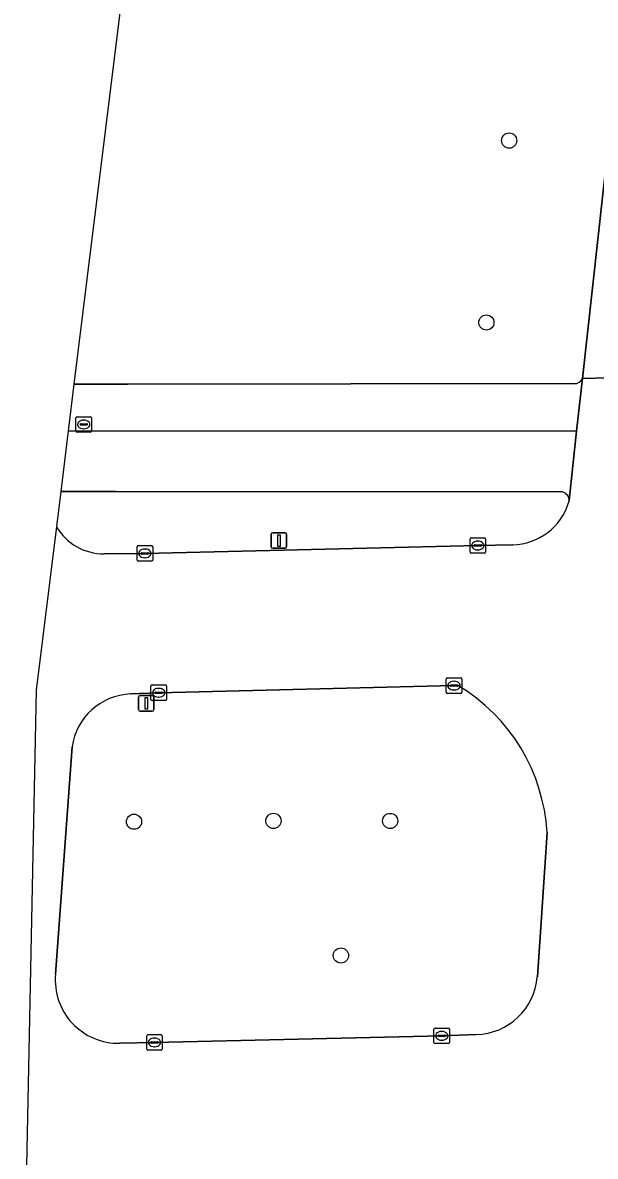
# Model space of a CAD drawing. Extents: x 161477 to 163040, y 383680 to 384871.
# Drawn here: x 161476.7 to 161513.6, y 384118.3 to 384191.4 of the extents above; entities that cross this region are included whole.
import ezdxf

# ---------------------------------------------------------------- set-up
doc = ezdxf.new("R2010")
doc.units = 0
for name, color, linetype in [('IMGEO_Berm_groen', 7, 'Continuous'), ('IMGEO_Boom', 7, 'Continuous'), ('IMGEO_Fietspad_open', 7, 'Continuous'), ('IMGEO_Kolk', 7, 'Continuous'), ('IMGEO_Lichtmast', 7, 'Continuous'), ('IMGEO_Rijbaan_lokaal_gesloten', 7, 'Continuous'), ('IMGEO_Verkeersbordpaal', 7, 'Continuous'), ('IMGEO_Verkeerseiland_groen', 7, 'Continuous'), ('IMGEO_Voetpad_open', 7, 'Continuous')]:
    doc.layers.add(name, color=color, linetype=linetype)

msp = doc.modelspace()

# ---------------------------------------------------------------- linework, layer by layer
at = {"layer": 'IMGEO_Berm_groen'}
for points in [[(161491.168, 384234.329), (161483.497, 384196.048), (161480.044, 384168.096)], [(161512.791, 384168.464), (161514.46, 384183.443)], [(161480.044, 384168.096), (161483.499, 384168.088), (161512.274, 384168.123)]]:
    msp.add_lwpolyline(points, dxfattribs=at)
msp.add_arc((161512.305, 384168.638), 0.516, 266.50911, 340.30654, dxfattribs=at)
at = {"layer": 'IMGEO_Boom'}
for centre in [(161508.08, 384183.788), (161506.608, 384172.061), (161483.912, 384139.888), (161492.892, 384139.941), (161500.414, 384139.94), (161497.239, 384131.266)]:
    msp.add_circle(centre, 0.489, dxfattribs=at)
at = {"layer": 'IMGEO_Fietspad_open'}
for points in [[(161511.934, 384160.599), (161512.421, 384165.07), (161479.67, 384165.072), (161479.189, 384161.182)], [(161479.189, 384161.182), (161482.71, 384161.162), (161511.396, 384161.157)]]:
    msp.add_lwpolyline(points, dxfattribs=at)
msp.add_arc((161511.384, 384160.607), 0.55, 359.17979, 88.72936, dxfattribs=at)
at = {"layer": 'IMGEO_Kolk'}
for p, q in [((161480.173, 384165.067), (161480.173, 384165.919)), ((161480.248, 384165.993), (161481.1, 384165.993)), ((161481.174, 384165.919), (161481.174, 384165.067)), ((161480.432, 384165.487), (161480.432, 384165.499)), ((161480.87, 384165.45), (161480.472, 384165.45)), ((161480.475, 384165.536), (161480.873, 384165.536)), ((161480.684, 384165.213), (161480.659, 384165.213)), ((161480.661, 384165.773), (161480.686, 384165.773)), ((161480.916, 384165.499), (161480.916, 384165.487)), ((161481.1, 384164.993), (161480.248, 384164.993)), ((161505.555, 384157.265), (161505.555, 384158.117)), ((161505.63, 384158.191), (161506.482, 384158.191)), ((161506.043, 384157.971), (161506.068, 384157.971)), ((161506.556, 384158.117), (161506.556, 384157.265)), ((161484.112, 384156.756), (161484.112, 384157.608)), ((161484.187, 384157.682), (161485.039, 384157.682)), ((161484.371, 384157.176), (161484.371, 384157.188)), ((161484.809, 384157.139), (161484.411, 384157.139)), ((161484.414, 384157.225), (161484.812, 384157.225)), ((161484.6, 384157.462), (161484.625, 384157.462)), ((161484.855, 384157.188), (161484.855, 384157.176)), ((161485.113, 384157.608), (161485.113, 384156.756)), ((161506.482, 384157.191), (161505.63, 384157.191)), ((161505.814, 384157.685), (161505.814, 384157.697)), ((161506.252, 384157.648), (161505.854, 384157.648)), ((161505.857, 384157.734), (161506.255, 384157.734)), ((161506.066, 384157.411), (161506.041, 384157.411)), ((161506.298, 384157.697), (161506.298, 384157.685)), ((161485.039, 384156.682), (161484.187, 384156.682)), ((161484.623, 384156.902), (161484.598, 384156.902)), ((161504.021, 384148.235), (161504.021, 384149.087)), ((161504.096, 384149.161), (161504.948, 384149.161)), ((161505.022, 384149.087), (161505.022, 384148.235)), ((161485.004, 384147.776), (161485.004, 384148.628)), ((161485.079, 384148.702), (161485.931, 384148.702)), ((161485.492, 384148.482), (161485.517, 384148.482)), ((161486.005, 384148.628), (161486.005, 384147.776)), ((161504.28, 384148.655), (161504.28, 384148.667)), ((161504.718, 384148.618), (161504.32, 384148.618)), ((161504.323, 384148.704), (161504.721, 384148.704)), ((161504.532, 384148.381), (161504.507, 384148.381)), ((161504.509, 384148.941), (161504.534, 384148.941)), ((161504.764, 384148.667), (161504.764, 384148.655)), ((161485.931, 384147.702), (161485.079, 384147.702)), ((161485.263, 384148.196), (161485.263, 384148.208)), ((161485.701, 384148.159), (161485.303, 384148.159)), ((161485.306, 384148.245), (161485.704, 384148.245)), ((161485.515, 384147.922), (161485.49, 384147.922)), ((161485.747, 384148.208), (161485.747, 384148.196)), ((161504.948, 384148.161), (161504.096, 384148.161)), ((161503.232, 384125.663), (161503.232, 384126.515)), ((161503.307, 384126.589), (161504.159, 384126.589)), ((161503.72, 384126.369), (161503.745, 384126.369)), ((161504.233, 384126.515), (161504.233, 384125.663)), ((161484.733, 384125.239), (161484.733, 384126.091)), ((161484.808, 384126.165), (161485.66, 384126.165)), ((161484.992, 384125.659), (161484.992, 384125.671)), ((161485.035, 384125.708), (161485.433, 384125.708)), ((161485.221, 384125.945), (161485.246, 384125.945)), ((161485.476, 384125.671), (161485.476, 384125.659)), ((161485.734, 384126.091), (161485.734, 384125.239)), ((161503.491, 384126.083), (161503.491, 384126.095)), ((161503.929, 384126.046), (161503.531, 384126.046)), ((161503.534, 384126.132), (161503.932, 384126.132)), ((161503.743, 384125.809), (161503.718, 384125.809)), ((161503.975, 384126.095), (161503.975, 384126.083)), ((161485.66, 384125.165), (161484.808, 384125.165)), ((161485.43, 384125.622), (161485.032, 384125.622)), ((161485.244, 384125.385), (161485.219, 384125.385)), ((161504.159, 384125.589), (161503.307, 384125.589))]:
    msp.add_line(p, q, dxfattribs=at)
for points in [[(161480.173, 384165.067), (161480.173, 384165.919)], [(161480.248, 384165.993), (161481.1, 384165.993)], [(161481.174, 384165.919), (161481.174, 384165.067)], [(161481.1, 384164.993), (161480.248, 384164.993)], [(161505.555, 384157.265), (161505.555, 384158.117)], [(161505.63, 384158.191), (161506.482, 384158.191)], [(161506.556, 384158.117), (161506.556, 384157.265)], [(161484.112, 384156.756), (161484.112, 384157.608)], [(161484.187, 384157.682), (161485.039, 384157.682)], [(161485.113, 384157.608), (161485.113, 384156.756)], [(161506.482, 384157.191), (161505.63, 384157.191)], [(161485.039, 384156.682), (161484.187, 384156.682)], [(161504.021, 384148.235), (161504.021, 384149.087)], [(161504.096, 384149.161), (161504.948, 384149.161)], [(161505.022, 384149.087), (161505.022, 384148.235)], [(161485.004, 384147.776), (161485.004, 384148.628)], [(161485.079, 384148.702), (161485.931, 384148.702)], [(161486.005, 384148.628), (161486.005, 384147.776)], [(161485.931, 384147.702), (161485.079, 384147.702)], [(161504.948, 384148.161), (161504.096, 384148.161)], [(161503.232, 384125.663), (161503.232, 384126.515)], [(161503.307, 384126.589), (161504.159, 384126.589)], [(161504.233, 384126.515), (161504.233, 384125.663)], [(161484.733, 384125.239), (161484.733, 384126.091)], [(161484.808, 384126.165), (161485.66, 384126.165)], [(161485.734, 384126.091), (161485.734, 384125.239)], [(161485.66, 384125.165), (161484.808, 384125.165)], [(161504.159, 384125.589), (161503.307, 384125.589)]]:
    msp.add_lwpolyline(points, dxfattribs=at)
for centre, radius, start, end in [((161480.25, 384165.917), 0.0765, 91.55205, 178.44795), ((161480.25, 384165.917), 0.0765, 91.55205, 178.44795), ((161481.098, 384165.917), 0.0765, 1.55205, 88.44795), ((161481.098, 384165.917), 0.0765, 1.55205, 88.44795), ((161480.472, 384165.496), 0.0403, 85.87752, 175.75265), ((161480.469, 384165.486), 0.0366, 178.93798, 274.71019), ((161480.873, 384165.493), 0.043, 264.86636, 352.45326), ((161480.877, 384165.498), 0.0386, 1.73085, 96.63898), ((161480.25, 384165.069), 0.0765, 181.55205, 268.44795), ((161480.25, 384165.069), 0.0765, 181.55205, 268.44795), ((161481.098, 384165.069), 0.0765, 271.55205, 358.44795), ((161481.098, 384165.069), 0.0765, 271.55205, 358.44795), ((161505.632, 384158.115), 0.0765, 91.55205, 178.44795), ((161505.632, 384158.115), 0.0765, 91.55205, 178.44795), ((161506.48, 384158.115), 0.0765, 1.55205, 88.44795), ((161506.48, 384158.115), 0.0765, 1.55205, 88.44795), ((161484.189, 384157.606), 0.0765, 91.55205, 178.44795), ((161484.189, 384157.606), 0.0765, 91.55205, 178.44795), ((161484.411, 384157.185), 0.0403, 85.87752, 175.75265), ((161484.408, 384157.175), 0.0366, 178.93798, 274.71019), ((161484.812, 384157.182), 0.043, 264.86636, 352.45326), ((161484.816, 384157.187), 0.0386, 1.73085, 96.63898), ((161485.037, 384157.606), 0.0765, 1.55205, 88.44795), ((161485.037, 384157.606), 0.0765, 1.55205, 88.44795), ((161505.632, 384157.267), 0.0765, 181.55205, 268.44795), ((161505.632, 384157.267), 0.0765, 181.55205, 268.44795), ((161505.854, 384157.694), 0.0403, 85.87752, 175.75265), ((161505.851, 384157.684), 0.0366, 178.93798, 274.71019), ((161506.255, 384157.691), 0.043, 264.86636, 352.45326), ((161506.259, 384157.696), 0.0386, 1.73085, 96.63898), ((161506.48, 384157.267), 0.0765, 271.55205, 358.44795), ((161506.48, 384157.267), 0.0765, 271.55205, 358.44795), ((161484.189, 384156.758), 0.0765, 181.55205, 268.44795), ((161484.189, 384156.758), 0.0765, 181.55205, 268.44795), ((161485.037, 384156.758), 0.0765, 271.55205, 358.44795), ((161485.037, 384156.758), 0.0765, 271.55205, 358.44795), ((161504.098, 384149.085), 0.0765, 91.55205, 178.44795), ((161504.098, 384149.085), 0.0765, 91.55205, 178.44795), ((161504.946, 384149.085), 0.0765, 1.55205, 88.44795), ((161504.946, 384149.085), 0.0765, 1.55205, 88.44795), ((161485.081, 384148.626), 0.0765, 91.55205, 178.44795), ((161485.081, 384148.626), 0.0765, 91.55205, 178.44795), ((161485.929, 384148.626), 0.0765, 1.55205, 88.44795), ((161485.929, 384148.626), 0.0765, 1.55205, 88.44795), ((161504.32, 384148.664), 0.0403, 85.87752, 175.75265), ((161504.317, 384148.654), 0.0366, 178.93798, 274.71019), ((161504.721, 384148.661), 0.043, 264.86636, 352.45326), ((161504.725, 384148.666), 0.0386, 1.73085, 96.63898), ((161485.081, 384147.778), 0.0765, 181.55205, 268.44795), ((161485.081, 384147.778), 0.0765, 181.55205, 268.44795), ((161485.303, 384148.205), 0.0403, 85.87752, 175.75265), ((161485.3, 384148.195), 0.0366, 178.93798, 274.71019), ((161485.704, 384148.202), 0.043, 264.86636, 352.45326), ((161485.708, 384148.207), 0.0386, 1.73085, 96.63898), ((161485.929, 384147.778), 0.0765, 271.55205, 358.44795), ((161485.929, 384147.778), 0.0765, 271.55205, 358.44795), ((161504.098, 384148.237), 0.0765, 181.55205, 268.44795), ((161504.098, 384148.237), 0.0765, 181.55205, 268.44795), ((161504.946, 384148.237), 0.0765, 271.55205, 358.44795), ((161504.946, 384148.237), 0.0765, 271.55205, 358.44795), ((161503.309, 384126.513), 0.0765, 91.55205, 178.44795), ((161503.309, 384126.513), 0.0765, 91.55205, 178.44795), ((161504.157, 384126.513), 0.0765, 1.55205, 88.44795), ((161504.157, 384126.513), 0.0765, 1.55205, 88.44795), ((161484.81, 384126.089), 0.0765, 91.55205, 178.44795), ((161484.81, 384126.089), 0.0765, 91.55205, 178.44795), ((161485.032, 384125.668), 0.0403, 85.87752, 175.75265), ((161485.029, 384125.658), 0.0366, 178.93798, 274.71019), ((161485.433, 384125.665), 0.043, 264.86636, 352.45326), ((161485.437, 384125.67), 0.0386, 1.73085, 96.63898), ((161485.658, 384126.089), 0.0765, 1.55205, 88.44795), ((161485.658, 384126.089), 0.0765, 1.55205, 88.44795), ((161503.309, 384125.665), 0.0765, 181.55205, 268.44795), ((161503.309, 384125.665), 0.0765, 181.55205, 268.44795), ((161503.531, 384126.092), 0.0403, 85.87752, 175.75265), ((161503.528, 384126.082), 0.0366, 178.93798, 274.71019), ((161503.932, 384126.089), 0.043, 264.86636, 352.45326), ((161503.936, 384126.094), 0.0386, 1.73085, 96.63898), ((161504.157, 384125.665), 0.0765, 271.55205, 358.44795), ((161504.157, 384125.665), 0.0765, 271.55205, 358.44795), ((161484.81, 384125.241), 0.0765, 181.55205, 268.44795), ((161484.81, 384125.241), 0.0765, 181.55205, 268.44795), ((161485.658, 384125.241), 0.0765, 271.55205, 358.44795), ((161485.658, 384125.241), 0.0765, 271.55205, 358.44795)]:
    msp.add_arc(centre, radius, start, end, dxfattribs=at)
for centre, major_axis, ratio, start_param, end_param in [((161480.66, 384165.493), (-0.387, 0.002), 0.722429, 4.712389, 7.853982), ((161480.685, 384165.493), (-0.39, 0.002), 0.717154, 1.570796, 4.712389), ((161506.042, 384157.691), (-0.387, 0.002), 0.722429, 4.712389, 7.853982), ((161506.067, 384157.691), (-0.39, 0.002), 0.717154, 1.570796, 4.712389), ((161484.599, 384157.182), (-0.387, 0.002), 0.722429, 4.712389, 7.853982), ((161484.624, 384157.182), (-0.39, 0.002), 0.717154, 1.570796, 4.712389), ((161485.491, 384148.202), (-0.387, 0.002), 0.722429, 4.712389, 7.853982), ((161485.516, 384148.202), (-0.39, 0.002), 0.717154, 1.570796, 4.712389), ((161504.508, 384148.661), (-0.387, 0.002), 0.722429, 4.712389, 7.853982), ((161504.533, 384148.661), (-0.39, 0.002), 0.717154, 1.570796, 4.712389), ((161503.719, 384126.089), (-0.387, 0.002), 0.722429, 4.712389, 7.853982), ((161503.744, 384126.089), (-0.39, 0.002), 0.717154, 1.570796, 4.712389), ((161485.22, 384125.665), (-0.387, 0.002), 0.722429, 4.712389, 7.853982), ((161485.245, 384125.665), (-0.39, 0.002), 0.717154, 1.570796, 4.712389)]:
    msp.add_ellipse(centre, major_axis=major_axis, ratio=ratio, start_param=start_param, end_param=end_param, dxfattribs=at)
at = {"layer": 'IMGEO_Lichtmast'}
for p, q in [((161492.848, 384158.512), (161493.638, 384158.512)), ((161493.638, 384158.512), (161492.848, 384158.512)), ((161492.748, 384157.612), (161492.748, 384158.412)), ((161492.748, 384158.412), (161492.748, 384157.612)), ((161493.738, 384158.412), (161493.738, 384157.612)), ((161493.738, 384157.612), (161493.738, 384158.412)), ((161493.638, 384157.512), (161492.848, 384157.512)), ((161492.848, 384157.512), (161493.638, 384157.512))]:
    msp.add_line(p, q, dxfattribs=at)
msp.add_lwpolyline([(161493.168, 384158.387), (161493.318, 384158.387), (161493.318, 384157.637), (161493.168, 384157.637), (161493.168, 384158.387)], dxfattribs=at)
for centre, start, end in [((161492.848, 384158.412), 90, 180), ((161492.848, 384158.412), 90, 180), ((161493.638, 384158.412), 0, 90), ((161493.638, 384158.412), 360, 90), ((161492.848, 384157.612), 180, 270), ((161492.848, 384157.612), 180, 270), ((161493.638, 384157.612), 270, 0), ((161493.638, 384157.612), 270, 0)]:
    msp.add_arc(centre, 0.1, start, end, dxfattribs=at)
at = {"layer": 'IMGEO_Rijbaan_lokaal_gesloten'}
for points in [[(161514.46, 384183.443), (161512.791, 384168.464), (161516.107, 384168.532), (161517.261, 384179.696), (161519.595, 384196.57), (161523.029, 384218.462), (161527.965, 384241.641), (161533.76, 384265.249), (161540.413, 384288.105), (161546.744, 384307.421), (161553.29, 384325.984), (161561.445, 384344.977), (161571.317, 384366.867), (161581.619, 384388.221), (161592.563, 384409.681), (161601.577, 384427.493), (161617.886, 384459.039), (161630.548, 384484.682), (161648.789, 384520.091), (161657.802, 384538.01), (161663.424, 384548.94)], [(161519.295, 384165.103), (161519.295, 384165.127), (161519.359, 384168.599), (161516.107, 384168.532), (161512.791, 384168.464), (161512.421, 384165.07), (161511.934, 384160.599), (161511.923, 384160.495)], [(161478.909, 384158.914), (161477.606, 384148.367)], [(161508.306, 384157.741), (161506.056, 384157.691), (161484.613, 384157.182), (161481.979, 384157.156)], [(161477.606, 384148.367), (161476.74, 384106.075), (161477.921, 384106.122), (161477.972, 384109.537), (161478.015, 384112.38), (161478.114, 384113.011)], [(161483.692, 384148.121), (161485.505, 384148.202), (161504.522, 384148.661), (161504.78, 384148.667)], [(161478.855, 384130.061), (161479.926, 384144.718)], [(161510.517, 384139.198), (161509.891, 384129.898)], [(161505.961, 384126.168), (161503.733, 384126.089), (161485.234, 384125.665), (161483.008, 384125.613)]]:
    msp.add_lwpolyline(points, dxfattribs=at)
for centre, radius, start, end in [((161508.22, 384161.606), 3.866, 271.27417, 343.29745), ((161481.958, 384160.679), 3.523, 210.06998, 270.34522), ((161498.7, 384138.511), 11.837, 3.32715, 59.09383), ((161483.829, 384144.184), 3.939, 91.99287, 172.20978), ((161482.906, 384129.681), 4.069, 174.63447, 271.43677), ((161505.843, 384130.228), 4.061, 271.66321, 355.34552)]:
    msp.add_arc(centre, radius, start, end, dxfattribs=at)
at = {"layer": 'IMGEO_Verkeersbordpaal'}
for p, q in [((161484.201, 384147.115), (161484.201, 384147.915)), ((161484.201, 384147.915), (161484.201, 384147.115)), ((161484.301, 384148.015), (161485.091, 384148.015)), ((161485.091, 384148.015), (161484.301, 384148.015)), ((161485.191, 384147.915), (161485.191, 384147.115)), ((161485.191, 384147.115), (161485.191, 384147.915)), ((161485.091, 384147.015), (161484.301, 384147.015)), ((161484.301, 384147.015), (161485.091, 384147.015))]:
    msp.add_line(p, q, dxfattribs=at)
msp.add_lwpolyline([(161484.621, 384147.89), (161484.771, 384147.89), (161484.771, 384147.14), (161484.621, 384147.14), (161484.621, 384147.89)], dxfattribs=at)
for centre, start, end in [((161484.301, 384147.915), 90, 180), ((161484.301, 384147.915), 90, 180), ((161485.091, 384147.915), 0, 90), ((161485.091, 384147.915), 360, 90), ((161484.301, 384147.115), 180, 270), ((161484.301, 384147.115), 180, 270), ((161485.091, 384147.115), 270, 0), ((161485.091, 384147.115), 270, 0)]:
    msp.add_arc(centre, 0.1, start, end, dxfattribs=at)
at = {"layer": 'IMGEO_Verkeerseiland_groen'}
for points in [[(161511.396, 384161.157), (161482.71, 384161.162), (161479.189, 384161.182), (161478.909, 384158.914)], [(161511.923, 384160.495), (161511.934, 384160.599)], [(161481.979, 384157.156), (161484.613, 384157.182), (161506.056, 384157.691), (161508.306, 384157.741)], [(161504.78, 384148.667), (161504.522, 384148.661), (161485.505, 384148.202), (161483.692, 384148.121)], [(161479.926, 384144.718), (161478.855, 384130.061)], [(161509.891, 384129.898), (161510.517, 384139.198)], [(161483.008, 384125.613), (161485.234, 384125.665), (161503.733, 384126.089), (161505.961, 384126.168)]]:
    msp.add_lwpolyline(points, dxfattribs=at)
for centre, radius, start, end in [((161511.384, 384160.607), 0.55, 359.17979, 88.72936), ((161508.22, 384161.606), 3.866, 271.27417, 343.29745), ((161481.958, 384160.679), 3.523, 210.06998, 270.34522), ((161498.7, 384138.511), 11.837, 3.32715, 59.09383), ((161483.829, 384144.184), 3.939, 91.99287, 172.20978), ((161482.906, 384129.681), 4.069, 174.63447, 271.43677), ((161505.843, 384130.228), 4.061, 271.66321, 355.34552)]:
    msp.add_arc(centre, radius, start, end, dxfattribs=at)
at = {"layer": 'IMGEO_Voetpad_open'}
for points in [[(161479.67, 384165.072), (161512.421, 384165.07), (161512.791, 384168.464)], [(161512.274, 384168.123), (161483.499, 384168.088), (161480.044, 384168.096), (161479.67, 384165.072)]]:
    msp.add_lwpolyline(points, dxfattribs=at)
msp.add_arc((161512.305, 384168.638), 0.516, 266.50911, 340.30654, dxfattribs=at)

doc.saveas('drawing.dxf')
